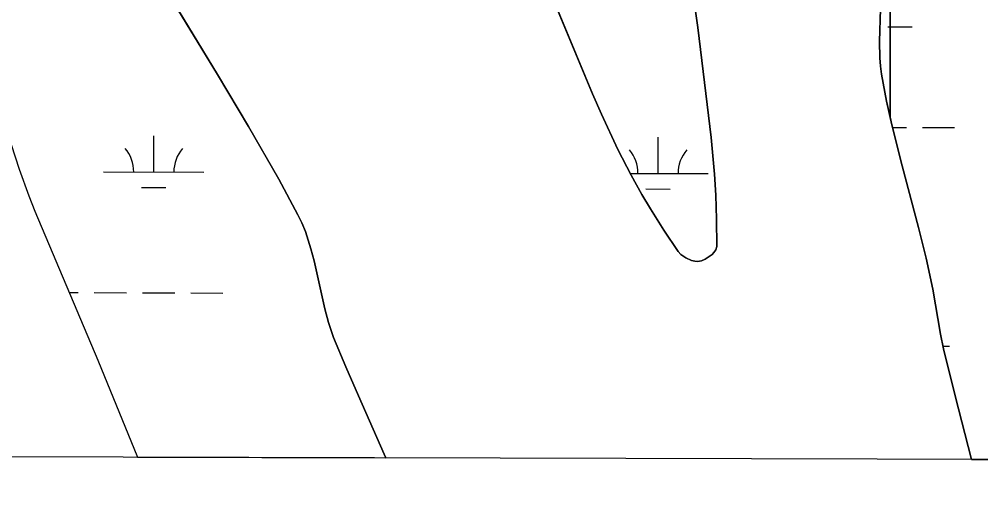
# Model space of a CAD drawing. Extents: x 3161615 to 3199515, y 867541 to 892976.
# Drawn here: x 3183174 to 3184131, y 872921 to 873395 of the extents above; entities that cross this region are included whole.
import ezdxf

# ---------------------------------------------------------------- set-up
doc = ezdxf.new("R2010")
doc.units = 0
for name, color, linetype in [('V-GRID-FRAM', 7, 'Continuous'), ('V-SITE-VEGE', 7, 'Continuous'), ('V-TOPO-SHOR', 7, 'Continuous'), ('V-WETL-SWMP', 7, 'Continuous')]:
    doc.layers.add(name, color=color, linetype=linetype)

msp = doc.modelspace()

# ---------------------------------------------------------------- linework, layer by layer
at = {"layer": 'V-GRID-FRAM'}
msp.add_lwpolyline([(3165877.44, 891195.48), (3197228.98, 891108.84), (3197186.66, 872920.88), (3165819.25, 873007.56), (3165877.44, 891195.48)], dxfattribs=at)
at = {"layer": 'V-SITE-VEGE'}
for p, q in [((3183690.96, 873450.75), (3183745.02, 873320.69)), ((3183371.62, 873339.91), (3183309.16, 873442.54)), ((3183849.86, 873386.65), (3183845.37, 873417.46)), ((3184031.42, 873405.15), (3184030.74, 873372.58)), ((3183862.94, 873277.32), (3183849.86, 873386.65)), ((3184030.74, 873372.58), (3184030.85, 873356.35)), ((3184030.85, 873356.35), (3184031.42, 873348.28)), ((3184031.42, 873348.28), (3184032.49, 873340.24)), ((3183402.52, 873288.1), (3183371.62, 873339.91)), ((3184032.49, 873340.24), (3184037.64, 873313.22)), ((3183745.02, 873320.69), (3183753.87, 873300.3)), ((3184037.64, 873313.22), (3184042.9, 873289.74)), ((3183154.22, 873306.11), (3183174.35, 873245.69)), ((3183753.87, 873300.3), (3183770.26, 873265.37)), ((3183432.66, 873235.86), (3183402.52, 873288.1)), ((3184042.9, 873289.74), (3184053.22, 873248.88)), ((3183866.24, 873240.8), (3183862.94, 873277.32)), ((3183770.26, 873265.37), (3183783.51, 873239.66)), ((3183174.35, 873245.69), (3183183.85, 873219.06)), ((3183867.58, 873219.94), (3183866.24, 873240.8)), ((3184053.22, 873248.88), (3184069.48, 873187.78)), ((3183451.77, 873200.41), (3183432.66, 873235.86)), ((3183783.51, 873239.66), (3183794.12, 873220.58)), ((3183183.85, 873219.06), (3183189.78, 873204.03)), ((3183794.12, 873220.58), (3183802.51, 873206.35)), ((3183868.48, 873196.12), (3183867.58, 873219.94)), ((3183189.78, 873204.03), (3183252.43, 873055.64)), ((3183802.51, 873206.35), (3183815.85, 873185.1)), ((3183455.71, 873192.18), (3183451.77, 873200.41)), ((3183459.13, 873183.74), (3183455.71, 873192.18)), ((3183868.55, 873168.94), (3183868.48, 873196.12)), ((3183464.73, 873166.41), (3183459.13, 873183.74)), ((3183815.85, 873185.1), (3183830.21, 873163.89)), ((3184069.48, 873187.78), (3184077.06, 873157.14)), ((3183467.79, 873154.6), (3183464.73, 873166.41)), ((3183830.21, 873163.89), (3183832.93, 873160.83)), ((3183865.77, 873162.72), (3183867.76, 873165.61)), ((3183867.76, 873165.61), (3183868.55, 873168.94)), ((3183478.46, 873106.73), (3183467.79, 873154.6)), ((3183832.93, 873160.83), (3183837.92, 873157.39)), ((3183837.92, 873157.39), (3183843.38, 873154.97)), ((3183843.38, 873154.97), (3183846.71, 873154.16)), ((3183846.71, 873154.16), (3183849.35, 873154.04)), ((3183849.35, 873154.04), (3183853.34, 873154.69)), ((3183853.34, 873154.69), (3183857.17, 873156.36)), ((3183857.17, 873156.36), (3183861.16, 873158.88)), ((3183861.16, 873158.88), (3183863.96, 873160.98)), ((3183863.96, 873160.98), (3183865.77, 873162.72)), ((3184077.06, 873157.14), (3184083.71, 873126.31)), ((3184083.71, 873126.31), (3184091.33, 873081.72)), ((3183482.13, 873093.28), (3183478.46, 873106.73)), ((3183487.28, 873078.26), (3183482.13, 873093.28)), ((3183499.25, 873049.07), (3183487.28, 873078.26)), ((3184091.33, 873081.72), (3184094.41, 873066.96)), ((3184094.41, 873066.96), (3184105.78, 873020.28)), ((3183252.43, 873055.64), (3183291.95, 872959.28)), ((3183511.91, 873020.13), (3183499.25, 873049.07)), ((3183537.66, 872962.36), (3183511.91, 873020.13)), ((3184105.78, 873020.28), (3184122.19, 872956.98)), ((3183539.22, 872958.59), (3183537.66, 872962.36)), ((3183291.95, 872959.28), (3183539.22, 872958.59)), ((3184122.19, 872956.98), (3184459.34, 872956.05))]:
    msp.add_line(p, q, dxfattribs=at)
at = {"layer": 'V-TOPO-SHOR'}
for points in [[(3183845.37, 873417.46), (3183849.86, 873386.65), (3183862.94, 873277.32), (3183866.24, 873240.8), (3183867.58, 873219.94), (3183868.48, 873196.12), (3183868.55, 873168.94), (3183867.76, 873165.61), (3183865.77, 873162.72), (3183863.96, 873160.98), (3183861.16, 873158.88), (3183857.17, 873156.36), (3183853.34, 873154.69), (3183849.35, 873154.04), (3183846.71, 873154.16), (3183843.38, 873154.97), (3183837.92, 873157.39), (3183832.93, 873160.83), (3183830.21, 873163.89), (3183815.85, 873185.1), (3183802.5, 873206.35), (3183794.12, 873220.58), (3183783.51, 873239.66), (3183770.26, 873265.37), (3183753.87, 873300.3), (3183745.02, 873320.69), (3183690.96, 873450.75)], [(3183309.15, 873442.54), (3183371.62, 873339.91), (3183402.52, 873288.1), (3183432.66, 873235.86), (3183451.77, 873200.41), (3183455.71, 873192.17), (3183459.13, 873183.74), (3183464.73, 873166.41), (3183467.79, 873154.6), (3183478.46, 873106.73), (3183482.13, 873093.28), (3183487.28, 873078.26), (3183499.25, 873049.07), (3183511.91, 873020.13), (3183537.66, 872962.36), (3183539.22, 872958.59)], [(3184122.19, 872956.98), (3184105.78, 873020.28), (3184094.41, 873066.96), (3184091.33, 873081.72), (3184083.71, 873126.31), (3184077.06, 873157.14), (3184069.48, 873187.78), (3184053.22, 873248.88), (3184042.9, 873289.74), (3184037.64, 873313.22), (3184032.49, 873340.24), (3184031.42, 873348.28), (3184030.85, 873356.35), (3184030.74, 873372.58), (3184031.42, 873405.15)], [(3183154.22, 873306.11), (3183174.35, 873245.69), (3183183.85, 873219.06), (3183189.78, 873204.03), (3183252.43, 873055.64), (3183291.95, 872959.28)]]:
    msp.add_lwpolyline(points, dxfattribs=at)
at = {"layer": 'V-WETL-SWMP'}
for p, q in [((3184041.16, 874257.16), (3184041.16, 873297.52)), ((3184041.16, 873297.52), (3184041.16, 874257.16)), ((3183690.96, 873450.76), (3183745.02, 873320.69)), ((3183371.62, 873339.91), (3183309.15, 873442.54)), ((3183849.86, 873386.65), (3183845.37, 873417.46)), ((3184031.42, 873405.15), (3184030.74, 873372.58)), ((3183862.94, 873277.32), (3183849.86, 873386.65)), ((3184039.02, 873387.2), (3184041.16, 873387.19)), ((3184041.16, 873387.19), (3184063.02, 873387.13)), ((3184030.74, 873372.58), (3184030.85, 873356.35)), ((3184030.85, 873356.35), (3184031.42, 873348.28)), ((3184031.42, 873348.28), (3184032.49, 873340.24)), ((3183402.52, 873288.11), (3183371.62, 873339.91)), ((3184032.49, 873340.24), (3184037.64, 873313.22)), ((3183745.02, 873320.69), (3183753.87, 873300.3)), ((3184037.64, 873313.22), (3184041.16, 873297.52)), ((3183753.87, 873300.3), (3183770.26, 873265.37)), ((3184041.16, 873297.52), (3184042.9, 873289.74)), ((3183432.66, 873235.86), (3183402.52, 873288.11)), ((3184042.9, 873289.74), (3184053.22, 873248.88)), ((3183308.24, 873242.79), (3183308.34, 873278.79)), ((3184043.54, 873287.19), (3184057.34, 873287.15)), ((3184073.34, 873287.1), (3184105.34, 873287.01)), ((3183810.15, 873241.4), (3183810.25, 873277.4)), ((3183866.24, 873240.8), (3183862.94, 873277.32)), ((3183770.26, 873265.37), (3183783.51, 873239.66)), ((3183174.35, 873245.7), (3183183.85, 873219.06)), ((3183258.24, 873242.93), (3183358.24, 873242.65)), ((3183782.58, 873241.48), (3183860.15, 873241.26)), ((3183867.58, 873219.94), (3183866.24, 873240.8)), ((3184053.22, 873248.88), (3184069.48, 873187.78)), ((3183451.77, 873200.41), (3183432.66, 873235.86)), ((3183783.51, 873239.66), (3183794.12, 873220.58)), ((3183296.2, 873227.39), (3183320.2, 873227.32)), ((3183798.1, 873226), (3183822.1, 873225.94)), ((3183183.85, 873219.06), (3183189.78, 873204.03)), ((3183794.12, 873220.58), (3183802.5, 873206.35)), ((3183868.48, 873196.12), (3183867.58, 873219.94)), ((3183189.78, 873204.03), (3183252.43, 873055.64)), ((3183802.5, 873206.35), (3183815.85, 873185.1)), ((3183455.71, 873192.17), (3183451.77, 873200.41)), ((3183459.13, 873183.74), (3183455.71, 873192.17)), ((3183868.55, 873168.94), (3183868.48, 873196.12)), ((3183464.73, 873166.41), (3183459.13, 873183.74)), ((3183815.85, 873185.1), (3183830.21, 873163.89)), ((3184069.48, 873187.78), (3184077.06, 873157.14)), ((3183467.79, 873154.6), (3183464.73, 873166.41)), ((3183830.21, 873163.89), (3183832.93, 873160.83)), ((3183865.77, 873162.72), (3183867.76, 873165.61)), ((3183867.76, 873165.61), (3183868.55, 873168.94)), ((3183478.46, 873106.73), (3183467.79, 873154.6)), ((3183832.93, 873160.83), (3183837.93, 873157.39)), ((3183837.93, 873157.39), (3183843.38, 873154.97)), ((3183843.38, 873154.97), (3183846.71, 873154.16)), ((3183846.71, 873154.16), (3183849.35, 873154.04)), ((3183849.35, 873154.04), (3183853.34, 873154.69)), ((3183853.34, 873154.69), (3183857.17, 873156.36)), ((3183857.17, 873156.36), (3183861.16, 873158.88)), ((3183861.16, 873158.88), (3183863.96, 873160.98)), ((3183863.96, 873160.98), (3183865.77, 873162.72)), ((3184077.06, 873157.14), (3184083.71, 873126.32)), ((3184083.71, 873126.32), (3184091.33, 873081.72)), ((3183224.01, 873122.95), (3183233.07, 873122.92)), ((3183249.07, 873122.88), (3183281.07, 873122.79)), ((3183297.07, 873122.75), (3183329.07, 873122.66)), ((3183345.07, 873122.61), (3183377.06, 873122.53)), ((3183482.13, 873093.28), (3183478.46, 873106.73)), ((3183487.27, 873078.26), (3183482.13, 873093.28)), ((3183499.25, 873049.07), (3183487.27, 873078.26)), ((3184091.33, 873081.72), (3184094.41, 873066.96)), ((3184093.82, 873069.8), (3184100.15, 873069.79)), ((3184094.41, 873066.96), (3184105.78, 873020.28)), ((3183252.43, 873055.64), (3183291.95, 872959.28)), ((3183511.91, 873020.13), (3183499.25, 873049.07)), ((3183537.66, 872962.36), (3183511.91, 873020.13)), ((3184105.78, 873020.28), (3184122.19, 872956.98)), ((3183539.22, 872958.59), (3183537.66, 872962.36)), ((3183291.95, 872959.28), (3183539.22, 872958.59)), ((3184122.19, 872956.98), (3184459.34, 872956.05))]:
    msp.add_line(p, q, dxfattribs=at)
for centre, start, end in [((3183253, 873243.41), 359.06985, 40.61351), ((3183363.49, 873243.11), 139.06985, 180.61351), ((3183754.91, 873242.03), 359.06985, 40.61351), ((3183865.39, 873241.72), 139.06985, 180.61351)]:
    msp.add_arc(centre, 35.25, start, end, dxfattribs=at)

doc.saveas('drawing.dxf')
